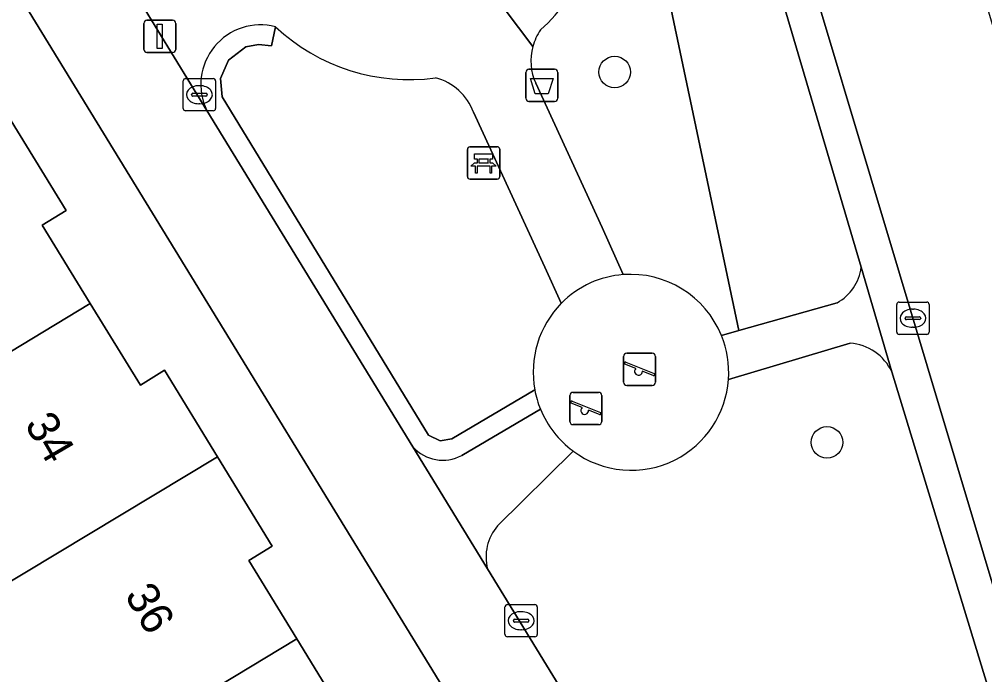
# Model space of a CAD drawing. Extents: x 157767 to 159172, y 387839 to 389425.
# Drawn here: x 158365.56 to 158395.45, y 388447.09 to 388467.39 of the extents above; entities that cross this region are included whole.
import ezdxf

# ---------------------------------------------------------------- set-up
doc = ezdxf.new("R2010")
doc.units = 0
for name, color, linetype in [('IMGEO_Afvalbak', 7, 'Continuous'), ('IMGEO_Bank', 7, 'Continuous'), ('IMGEO_Boom', 7, 'Continuous'), ('IMGEO_Erf', 7, 'Continuous'), ('IMGEO_Groenvoorziening', 7, 'Continuous'), ('IMGEO_Haag', 7, 'Continuous'), ('IMGEO_Kolk', 7, 'Continuous'), ('IMGEO_Lichtmast', 7, 'Continuous'), ('IMGEO_Pand', 7, 'Continuous'), ('IMGEO_Pand_nummerreeks', 7, 'Continuous'), ('IMGEO_Rijbaan_lokaal_open', 7, 'Continuous'), ('IMGEO_Speelvoorziening', 7, 'Continuous'), ('IMGEO_Terreindeel_zand', 7, 'Continuous'), ('IMGEO_Voetpad_open', 7, 'Continuous')]:
    doc.layers.add(name, color=color, linetype=linetype)

msp = doc.modelspace()

# ---------------------------------------------------------------- linework, layer by layer
at = {"layer": 'IMGEO_Afvalbak'}
for p, q in [((158381.239, 388464.939), (158381.239, 388465.739)), ((158381.239, 388465.739), (158381.239, 388464.939)), ((158381.339, 388465.839), (158382.129, 388465.839)), ((158382.129, 388465.839), (158381.339, 388465.839)), ((158382.229, 388465.739), (158382.229, 388464.939)), ((158382.229, 388464.939), (158382.229, 388465.739)), ((158382.129, 388464.839), (158381.339, 388464.839)), ((158381.339, 388464.839), (158382.129, 388464.839))]:
    msp.add_line(p, q, dxfattribs=at)
msp.add_lwpolyline([(158381.382, 388465.553), (158382.086, 388465.553), (158381.937, 388465.083), (158381.531, 388465.083), (158381.382, 388465.553)], dxfattribs=at)
for centre, start, end in [((158381.339, 388465.739), 90, 180), ((158381.339, 388465.739), 90, 180), ((158382.129, 388465.739), 0, 90), ((158382.129, 388465.739), 360, 90), ((158381.339, 388464.939), 180, 270), ((158381.339, 388464.939), 180, 270), ((158382.129, 388464.939), 270, 0), ((158382.129, 388464.939), 270, 0)]:
    msp.add_arc(centre, 0.1, start, end, dxfattribs=at)
at = {"layer": 'IMGEO_Bank'}
for p, q in [((158379.433, 388462.513), (158379.433, 388463.354)), ((158379.433, 388463.354), (158379.433, 388462.513)), ((158379.508, 388463.438), (158380.349, 388463.438)), ((158380.349, 388463.438), (158379.508, 388463.438)), ((158380.433, 388463.363), (158380.433, 388462.522)), ((158380.433, 388462.522), (158380.433, 388463.363)), ((158379.742, 388462.944), (158379.742, 388463.05)), ((158379.786, 388463.05), (158379.786, 388462.944)), ((158380.074, 388463.056), (158379.792, 388463.056)), ((158379.792, 388462.938), (158380.074, 388462.938)), ((158380.08, 388462.944), (158380.08, 388463.05)), ((158380.124, 388463.05), (158380.124, 388462.944)), ((158380.13, 388462.836), (158379.737, 388462.836)), ((158380.358, 388462.438), (158379.517, 388462.438)), ((158379.517, 388462.438), (158380.358, 388462.438))]:
    msp.add_line(p, q, dxfattribs=at)
for points in [[(158379.736, 388463.056), (158379.65, 388463.056), (158379.65, 388463.217), (158380.213, 388463.217), (158380.213, 388463.056), (158380.13, 388463.056)], [(158379.68, 388462.836), (158379.538, 388462.836), (158379.65, 388462.938), (158379.736, 388462.938)], [(158380.13, 388462.938), (158380.213, 388462.938), (158380.325, 388462.836), (158380.186, 388462.836)], [(158379.73, 388462.829), (158379.73, 388462.622), (158379.687, 388462.622), (158379.687, 388462.829)], [(158380.18, 388462.829), (158380.18, 388462.622), (158380.136, 388462.622), (158380.136, 388462.829)]]:
    msp.add_lwpolyline(points, dxfattribs=at)
for centre, radius, start, end in [((158379.511, 388463.36), 0.0779, 92.4484, 184.2845), ((158379.511, 388463.36), 0.0779, 92.4484, 184.2845), ((158380.355, 388463.36), 0.0779, 2.4484, 94.2845), ((158380.355, 388463.36), 0.0779, 2.4484, 94.2845), ((158379.735, 388463.049), 0.00671, 2.8957, 87.1043), ((158379.735, 388462.945), 0.00671, 272.8957, 357.1043), ((158379.792, 388463.049), 0.00671, 92.8957, 177.1043), ((158379.792, 388462.945), 0.00671, 182.8957, 267.1043), ((158380.074, 388463.049), 0.00671, 2.8957, 87.1043), ((158380.074, 388462.945), 0.00671, 272.8957, 357.1043), ((158380.131, 388463.049), 0.00671, 92.8957, 177.1043), ((158380.131, 388462.945), 0.00671, 182.8957, 267.1043), ((158379.68, 388462.829), 0.00671, 2.8957, 87.1043), ((158379.737, 388462.829), 0.00671, 92.8957, 177.1043), ((158380.129, 388462.829), 0.00671, 2.8957, 87.1043), ((158380.186, 388462.829), 0.00671, 92.8957, 177.1043), ((158379.511, 388462.516), 0.0779, 182.4484, 274.2845), ((158379.511, 388462.516), 0.0779, 182.4484, 274.2845), ((158380.355, 388462.516), 0.0779, 272.4484, 4.2845), ((158380.355, 388462.516), 0.0779, 272.4484, 4.2845)]:
    msp.add_arc(centre, radius, start, end, dxfattribs=at)
at = {"layer": 'IMGEO_Boom'}
for centre in [(158383.994, 388465.751), (158390.563, 388454.28)]:
    msp.add_circle(centre, 0.489, dxfattribs=at)
at = {"layer": 'IMGEO_Erf'}
for points in [[(158365.133, 388419.457), (158376.429, 388426.363), (158387.122, 388432.9), (158360.606, 388476.208)], [(158365.308, 388464.239), (158367.006, 388461.467), (158366.269, 388461.015), (158367.758, 388458.585), (158369.307, 388456.057), (158370.053, 388456.515), (158371.693, 388453.838), (158373.389, 388451.071), (158372.662, 388450.626), (158374.148, 388448.202), (158375.682, 388445.699)]]:
    msp.add_lwpolyline(points, dxfattribs=at)
at = {"layer": 'IMGEO_Groenvoorziening'}
for points in [[(158386.228, 388478.005), (158384.839, 388482.622), (158384.721, 388483.015), (158382.634, 388482.447), (158387.837, 388457.747), (158390.881, 388458.608)], [(158387.297, 388457.594), (158387.837, 388457.747), (158382.634, 388482.447)], [(158391.623, 388459.705), (158386.228, 388478.005)], [(158381.52, 388455.907), (158378.952, 388454.393), (158378.587, 388454.335), (158378.226, 388454.507), (158371.842, 388464.98), (158371.793, 388465.553), (158372.032, 388466.122), (158372.574, 388466.53), (158372.961, 388466.609), (158373.367, 388466.564), (158373.491, 388467.151)], [(158373.491, 388467.151), (158373.367, 388466.564), (158372.961, 388466.609), (158372.574, 388466.53), (158372.032, 388466.122), (158371.793, 388465.553), (158371.842, 388464.98), (158378.226, 388454.507), (158378.587, 388454.335), (158378.952, 388454.393), (158381.52, 388455.907)], [(158381.548, 388465.407), (158383.603, 388460.933), (158384.256, 388459.478)], [(158371.364, 388464.566), (158377.747, 388454.141)], [(158382.339, 388458.589), (158381.826, 388459.714), (158379.623, 388464.505)], [(158391.279, 388457.357), (158387.515, 388456.234)], [(158397.262, 388441.093), (158392.578, 388456.466)], [(158379.257, 388453.876), (158381.693, 388455.313)], [(158382.702, 388454.015), (158380.366, 388451.696)], [(158380.059, 388450.365), (158389.076, 388435.636), (158389.777, 388434.491), (158390.642, 388433.078), (158395.189, 388435.746)]]:
    msp.add_lwpolyline(points, dxfattribs=at)
for centre, radius, start, end in [((158377.653, 388471.56), 6.05, 311.9311, 48.5635), ((158373.022, 388465.37), 1.842, 75.2379, 205.8654), ((158377.629, 388471.575), 6.057, 226.9137, 277.7632), ((158383.076, 388466.11), 1.675, 145.4805, 165.151), ((158383.096, 388466.101), 1.697, 165.0456, 204.1465), ((158378.003, 388463.902), 1.729, 20.4056, 75.1052), ((158390.17, 388459.888), 1.464, 299.0355, 352.8164), ((158384.483, 388456.449), 3.038, 22.1504, 94.2904), ((158384.511, 388456.46), 3.042, 135.5708, 190.4671), ((158391.151, 388455.778), 1.584, 25.7459, 85.3607), ((158384.48, 388456.449), 3.043, 297.1211, 355.9454), ((158384.42, 388456.43), 2.947, 190.2128, 202.2631), ((158378.671, 388454.972), 1.243, 221.9673, 298.1249), ((158384.508, 388456.463), 3.042, 233.5736, 296.5306), ((158381.477, 388450.739), 1.467, 139.259, 194.7644)]:
    msp.add_arc(centre, radius, start, end, dxfattribs=at)
at = {"layer": 'IMGEO_Haag'}
for points in [[(158381.52, 388455.907), (158378.952, 388454.393), (158378.587, 388454.335), (158378.226, 388454.507), (158371.842, 388464.98), (158371.793, 388465.553), (158372.032, 388466.122), (158372.574, 388466.53), (158372.961, 388466.609), (158373.367, 388466.564), (158373.491, 388467.151)], [(158371.364, 388464.566), (158377.747, 388454.141)], [(158379.257, 388453.876), (158381.693, 388455.313)]]:
    msp.add_lwpolyline(points, dxfattribs=at)
for centre, radius, start, end in [((158373.022, 388465.37), 1.842, 75.2379, 205.8654), ((158384.42, 388456.43), 2.947, 190.2128, 202.2631), ((158378.671, 388454.972), 1.243, 221.9673, 298.1249)]:
    msp.add_arc(centre, radius, start, end, dxfattribs=at)
at = {"layer": 'IMGEO_Kolk'}
for p, q in [((158370.634, 388464.625), (158370.634, 388465.477)), ((158370.709, 388465.551), (158371.561, 388465.551)), ((158371.122, 388465.331), (158371.147, 388465.331)), ((158371.635, 388465.477), (158371.635, 388464.625)), ((158370.893, 388465.045), (158370.893, 388465.057)), ((158371.331, 388465.008), (158370.933, 388465.008)), ((158370.936, 388465.094), (158371.334, 388465.094)), ((158371.377, 388465.057), (158371.377, 388465.045)), ((158371.145, 388464.771), (158371.12, 388464.771)), ((158371.561, 388464.551), (158370.709, 388464.551)), ((158392.726, 388457.701), (158392.726, 388458.553)), ((158392.801, 388458.627), (158393.653, 388458.627)), ((158393.727, 388458.553), (158393.727, 388457.701)), ((158392.985, 388458.121), (158392.985, 388458.133)), ((158393.028, 388458.17), (158393.426, 388458.17)), ((158393.214, 388458.407), (158393.239, 388458.407)), ((158393.469, 388458.133), (158393.469, 388458.121)), ((158393.423, 388458.084), (158393.025, 388458.084)), ((158393.237, 388457.847), (158393.212, 388457.847)), ((158393.653, 388457.627), (158392.801, 388457.627)), ((158380.596, 388448.333), (158380.596, 388449.185)), ((158380.671, 388449.259), (158381.523, 388449.259)), ((158381.597, 388449.185), (158381.597, 388448.333)), ((158381.084, 388449.039), (158381.109, 388449.039)), ((158380.855, 388448.753), (158380.855, 388448.765)), ((158381.293, 388448.716), (158380.895, 388448.716)), ((158380.898, 388448.802), (158381.296, 388448.802)), ((158381.339, 388448.765), (158381.339, 388448.753)), ((158381.523, 388448.259), (158380.671, 388448.259)), ((158381.107, 388448.479), (158381.082, 388448.479))]:
    msp.add_line(p, q, dxfattribs=at)
for points in [[(158370.634, 388464.625), (158370.634, 388465.477)], [(158370.709, 388465.551), (158371.561, 388465.551)], [(158371.635, 388465.477), (158371.635, 388464.625)], [(158371.561, 388464.551), (158370.709, 388464.551)], [(158392.726, 388457.701), (158392.726, 388458.553)], [(158392.801, 388458.627), (158393.653, 388458.627)], [(158393.727, 388458.553), (158393.727, 388457.701)], [(158393.653, 388457.627), (158392.801, 388457.627)], [(158380.596, 388448.333), (158380.596, 388449.185)], [(158380.671, 388449.259), (158381.523, 388449.259)], [(158381.597, 388449.185), (158381.597, 388448.333)], [(158381.523, 388448.259), (158380.671, 388448.259)]]:
    msp.add_lwpolyline(points, dxfattribs=at)
for centre, radius, start, end in [((158370.711, 388465.475), 0.0765, 91.552, 178.448), ((158370.711, 388465.475), 0.0765, 91.552, 178.448), ((158371.559, 388465.475), 0.0765, 1.552, 88.448), ((158371.559, 388465.475), 0.0765, 1.552, 88.448), ((158370.933, 388465.054), 0.0403, 85.8775, 175.7526), ((158370.93, 388465.044), 0.0366, 178.938, 274.7102), ((158371.334, 388465.051), 0.043, 264.8664, 352.4533), ((158371.338, 388465.056), 0.0386, 1.7309, 96.639), ((158370.711, 388464.627), 0.0765, 181.552, 268.448), ((158370.711, 388464.627), 0.0765, 181.552, 268.448), ((158371.559, 388464.627), 0.0765, 271.552, 358.448), ((158371.559, 388464.627), 0.0765, 271.552, 358.448), ((158392.803, 388458.551), 0.0765, 91.552, 178.448), ((158392.803, 388458.551), 0.0765, 91.552, 178.448), ((158393.651, 388458.551), 0.0765, 1.552, 88.448), ((158393.651, 388458.551), 0.0765, 1.552, 88.448), ((158393.025, 388458.13), 0.0403, 85.8775, 175.7526), ((158393.022, 388458.12), 0.0366, 178.938, 274.7102), ((158393.426, 388458.127), 0.043, 264.8664, 352.4533), ((158393.43, 388458.132), 0.0386, 1.7309, 96.639), ((158392.803, 388457.703), 0.0765, 181.552, 268.448), ((158392.803, 388457.703), 0.0765, 181.552, 268.448), ((158393.651, 388457.703), 0.0765, 271.552, 358.448), ((158393.651, 388457.703), 0.0765, 271.552, 358.448), ((158380.673, 388449.183), 0.0765, 91.552, 178.448), ((158380.673, 388449.183), 0.0765, 91.552, 178.448), ((158381.521, 388449.183), 0.0765, 1.552, 88.448), ((158381.521, 388449.183), 0.0765, 1.552, 88.448), ((158380.895, 388448.762), 0.0403, 85.8775, 175.7526), ((158380.892, 388448.752), 0.0366, 178.938, 274.7102), ((158381.296, 388448.759), 0.043, 264.8664, 352.4533), ((158381.3, 388448.764), 0.0386, 1.7309, 96.639), ((158380.673, 388448.335), 0.0765, 181.552, 268.448), ((158380.673, 388448.335), 0.0765, 181.552, 268.448), ((158381.521, 388448.335), 0.0765, 271.552, 358.448), ((158381.521, 388448.335), 0.0765, 271.552, 358.448)]:
    msp.add_arc(centre, radius, start, end, dxfattribs=at)
for centre, major_axis, ratio, start_param, end_param in [((158371.121, 388465.051), (-0.387, 0.002), 0.722429, 4.712389, 7.853982), ((158371.146, 388465.051), (-0.39, 0.002), 0.717154, 1.570796, 4.712389), ((158393.213, 388458.127), (-0.387, 0.002), 0.722429, 4.712389, 7.853982), ((158393.238, 388458.127), (-0.39, 0.002), 0.717154, 1.570796, 4.712389), ((158381.083, 388448.759), (-0.387, 0.002), 0.722429, 4.712389, 7.853982), ((158381.108, 388448.759), (-0.39, 0.002), 0.717154, 1.570796, 4.712389)]:
    msp.add_ellipse(centre, major_axis=major_axis, ratio=ratio, start_param=start_param, end_param=end_param, dxfattribs=at)
at = {"layer": 'IMGEO_Lichtmast'}
for p, q in [((158369.412, 388466.456), (158369.412, 388467.256)), ((158369.412, 388467.256), (158369.412, 388466.456)), ((158369.512, 388467.356), (158370.302, 388467.356)), ((158370.302, 388467.356), (158369.512, 388467.356)), ((158370.402, 388467.256), (158370.402, 388466.456)), ((158370.402, 388466.456), (158370.402, 388467.256)), ((158370.302, 388466.356), (158369.512, 388466.356)), ((158369.512, 388466.356), (158370.302, 388466.356))]:
    msp.add_line(p, q, dxfattribs=at)
msp.add_lwpolyline([(158369.832, 388467.231), (158369.982, 388467.231), (158369.982, 388466.481), (158369.832, 388466.481), (158369.832, 388467.231)], dxfattribs=at)
for centre, start, end in [((158369.512, 388467.256), 90, 180), ((158369.512, 388467.256), 90, 180), ((158370.302, 388467.256), 0, 90), ((158370.302, 388467.256), 360, 90), ((158369.512, 388466.456), 180, 270), ((158369.512, 388466.456), 180, 270), ((158370.302, 388466.456), 270, 0), ((158370.302, 388466.456), 270, 0)]:
    msp.add_arc(centre, 0.1, start, end, dxfattribs=at)
at = {"layer": 'IMGEO_Pand'}
for points in [[(158357.404, 388459.47), (158359.087, 388456.723), (158356.631, 388455.218), (158358.134, 388452.764), (158367.758, 388458.585), (158366.269, 388461.015), (158367.006, 388461.467), (158365.308, 388464.239)], [(158363.749, 388449.058), (158371.693, 388453.838), (158370.053, 388456.515), (158369.307, 388456.057), (158367.758, 388458.585), (158358.134, 388452.764), (158359.7, 388450.209), (158362.131, 388451.699)], [(158363.749, 388449.058), (158365.4, 388446.364), (158362.954, 388444.865), (158364.49, 388442.359), (158374.148, 388448.202), (158372.662, 388450.626), (158373.389, 388451.071), (158371.693, 388453.838)], [(158377.138, 388442.93), (158378.01, 388443.465), (158376.38, 388446.126), (158375.682, 388445.699), (158374.148, 388448.202), (158364.49, 388442.359), (158366.012, 388439.874), (158368.47, 388441.381), (158370.15, 388438.64)]]:
    msp.add_lwpolyline(points, close=True, dxfattribs=at)
at = {"layer": 'IMGEO_Rijbaan_lokaal_open'}
msp.add_lwpolyline([(158383.586, 388507.617), (158378.766, 388506.154), (158380.632, 388500), (158381.817, 388496.094), (158383.063, 388491.986), (158385.062, 388485.394), (158385.805, 388482.914), (158396.302, 388447.864), (158401.064, 388449.291)], close=True, dxfattribs=at)
at = {"layer": 'IMGEO_Speelvoorziening'}
for p, q in [((158384.267, 388456.143), (158384.267, 388456.943)), ((158384.267, 388456.943), (158384.267, 388456.143)), ((158384.367, 388457.043), (158385.157, 388457.043)), ((158385.157, 388457.043), (158384.367, 388457.043)), ((158385.257, 388456.943), (158385.257, 388456.143)), ((158385.257, 388456.143), (158385.257, 388456.943)), ((158384.65, 388456.571), (158384.311, 388456.708)), ((158384.336, 388456.768), (158385.212, 388456.415)), ((158385.188, 388456.355), (158384.848, 388456.492)), ((158385.157, 388456.043), (158384.367, 388456.043)), ((158384.367, 388456.043), (158385.157, 388456.043)), ((158382.604, 388454.932), (158382.604, 388455.732)), ((158382.604, 388455.732), (158382.604, 388454.932)), ((158382.704, 388455.832), (158383.494, 388455.832)), ((158383.494, 388455.832), (158382.704, 388455.832)), ((158383.594, 388455.732), (158383.594, 388454.932)), ((158383.594, 388454.932), (158383.594, 388455.732)), ((158382.987, 388455.36), (158382.648, 388455.497)), ((158382.673, 388455.557), (158383.549, 388455.204)), ((158383.525, 388455.144), (158383.185, 388455.281)), ((158383.494, 388454.832), (158382.704, 388454.832)), ((158382.704, 388454.832), (158383.494, 388454.832))]:
    msp.add_line(p, q, dxfattribs=at)
for centre, radius, start, end in [((158384.367, 388456.943), 0.1, 90, 180), ((158384.367, 388456.943), 0.1, 90, 180), ((158385.157, 388456.943), 0.1, 0, 90), ((158385.157, 388456.943), 0.1, 360, 90), ((158384.324, 388456.738), 0.0327, 68.078, 248.078), ((158384.729, 388456.481), 0.12, 130.9928, 5.1632), ((158385.2, 388456.385), 0.0327, 248.078, 68.078), ((158384.367, 388456.143), 0.1, 180, 270), ((158384.367, 388456.143), 0.1, 180, 270), ((158385.157, 388456.143), 0.1, 270, 0), ((158385.157, 388456.143), 0.1, 270, 0), ((158382.704, 388455.732), 0.1, 90, 180), ((158382.704, 388455.732), 0.1, 90, 180), ((158383.494, 388455.732), 0.1, 0, 90), ((158383.494, 388455.732), 0.1, 360, 90), ((158382.661, 388455.527), 0.0327, 68.078, 248.078), ((158383.066, 388455.27), 0.12, 130.9928, 5.1632), ((158383.537, 388455.174), 0.0327, 248.078, 68.078), ((158382.704, 388454.932), 0.1, 180, 270), ((158382.704, 388454.932), 0.1, 180, 270), ((158383.494, 388454.932), 0.1, 270, 0), ((158383.494, 388454.932), 0.1, 270, 0)]:
    msp.add_arc(centre, radius, start, end, dxfattribs=at)
at = {"layer": 'IMGEO_Terreindeel_zand'}
msp.add_lwpolyline([(158380.125, 388468.323), (158381.457, 388466.539)], dxfattribs=at)
for centre, radius, start, end in [((158377.653, 388471.56), 6.05, 311.9311, 48.5635), ((158383.076, 388466.11), 1.675, 145.4805, 165.151), ((158384.475, 388456.47), 3.016, 94.1657, 114.1982), ((158384.483, 388456.449), 3.038, 22.1504, 94.2904), ((158384.505, 388456.462), 3.035, 114.6408, 135.514), ((158384.511, 388456.46), 3.042, 135.5708, 190.4671), ((158384.518, 388456.451), 3.005, 355.8593, 22.3541), ((158384.48, 388456.449), 3.043, 297.1211, 355.9454), ((158384.42, 388456.43), 2.947, 190.2128, 202.2631), ((158384.514, 388456.465), 3.047, 202.2092, 233.5102), ((158384.508, 388456.463), 3.042, 233.5736, 296.5306)]:
    msp.add_arc(centre, radius, start, end, dxfattribs=at)
at = {"layer": 'IMGEO_Voetpad_open'}
for points in [[(158398.313, 388441.15), (158397.105, 388445.182), (158396.302, 388447.864), (158385.805, 388482.914), (158384.839, 388482.622), (158386.228, 388478.005), (158391.623, 388459.705), (158392.578, 388456.466), (158397.262, 388441.093)], [(158368.328, 388469.526), (158371.364, 388464.566)], [(158381.457, 388466.539), (158380.125, 388468.323)], [(158384.256, 388459.478), (158383.603, 388460.933), (158381.548, 388465.407)], [(158379.623, 388464.505), (158381.826, 388459.714), (158382.339, 388458.589)], [(158392.578, 388456.466), (158391.623, 388459.705)], [(158390.881, 388458.608), (158387.837, 388457.747), (158387.297, 388457.594)], [(158387.515, 388456.234), (158391.279, 388457.357)], [(158381.693, 388455.313), (158379.257, 388453.876)], [(158377.747, 388454.141), (158380.059, 388450.365)], [(158380.366, 388451.696), (158382.702, 388454.015)]]:
    msp.add_lwpolyline(points, dxfattribs=at)
msp.add_lwpolyline([(158368.328, 388469.526), (158363.169, 388477.953), (158360.606, 388476.208), (158387.122, 388432.9), (158389.777, 388434.491), (158389.076, 388435.636), (158380.059, 388450.365), (158377.747, 388454.141), (158371.364, 388464.566)], close=True, dxfattribs=at)
for centre, radius, start, end in [((158373.022, 388465.37), 1.842, 75.2379, 205.8654), ((158377.629, 388471.575), 6.057, 226.9137, 277.7632), ((158383.096, 388466.101), 1.697, 165.0456, 204.1465), ((158378.003, 388463.902), 1.729, 20.4056, 75.1052), ((158390.17, 388459.888), 1.464, 299.0355, 352.8164), ((158384.475, 388456.47), 3.016, 94.1657, 114.1982), ((158384.505, 388456.462), 3.035, 114.6408, 135.514), ((158384.518, 388456.451), 3.005, 355.8593, 22.3541), ((158391.151, 388455.778), 1.584, 25.7459, 85.3607), ((158384.514, 388456.465), 3.047, 202.2092, 233.5102), ((158378.671, 388454.972), 1.243, 221.9673, 298.1249), ((158381.477, 388450.739), 1.467, 139.259, 194.7644)]:
    msp.add_arc(centre, radius, start, end, dxfattribs=at)

# ---------------------------------------------------------------- texts
at = {"layer": 'IMGEO_Pand_nummerreeks'}
for s, p in [('34', (158365.705, 388454.841)), ('36', (158368.803, 388449.547))]:
    msp.add_text(s, height=1, rotation=300.3296, dxfattribs=at).set_placement(p)

doc.saveas('drawing.dxf')
